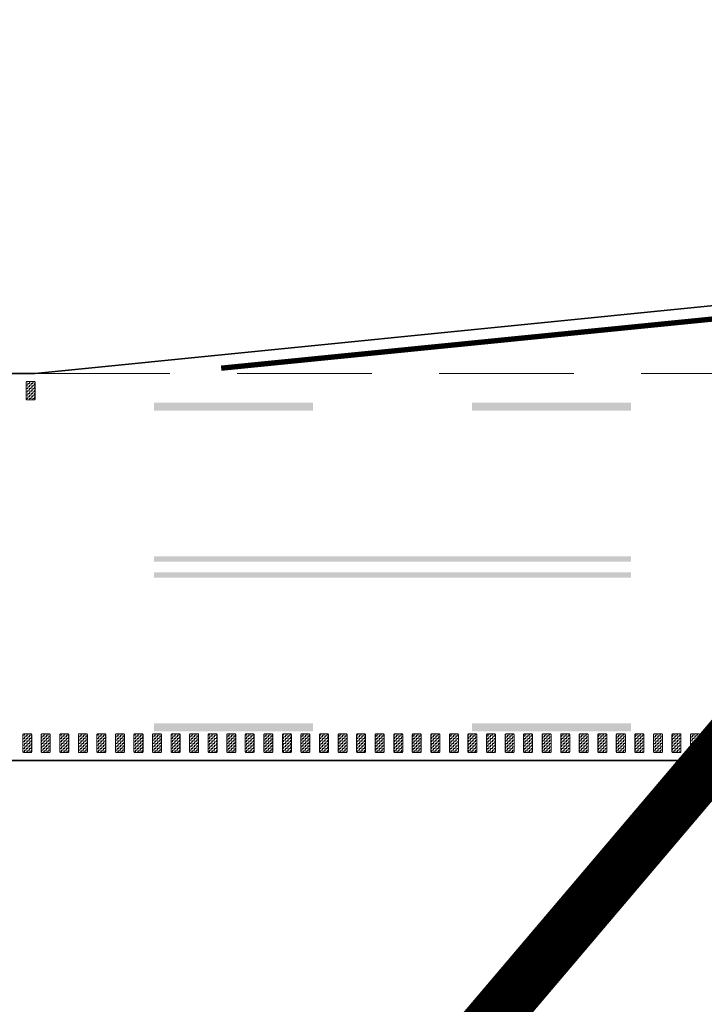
# Model space of a CAD drawing. Header units: metres. Extents: x -699 to 2316, y -1199 to 781.
# Tile 521 of 593: x 1131 to 1144, y -267 to -248. Entities that reach past the tile are written whole.
import ezdxf

# ---------------------------------------------------------------- set-up
doc = ezdxf.new("R2010")
doc.units = ezdxf.units.M
for name, pattern in [('HIDDENX2', [19.05, 12.7, -6.35]), ('VW-3-3_STREEP', [6, 3, -3]), ('VW-9-3_STREEP', [12, 9, -3])]:
    doc.linetypes.add(name, pattern=pattern)
for name, color, linetype, lineweight in [('N-WA-VW-MARKERING_DYNAMISCH-G', 7, 'Continuous', 35), ('N-WE-VH-KANTVERHARDING-G', 210, 'Continuous', 35), ('N-WE-VW-MARKERING_LANGS_STREEP_33-G', 7, 'VW-3-3_STREEP', 13), ('N-WE-VW-MARKERING_LANGS_STREEP_93-G', 7, 'VW-9-3_STREEP', 13), ('N-WE-VW-MARKERING_LANGS_STREEP_DOORGETROKKEN-G', 7, 'Continuous', 13)]:
    doc.layers.add(name, color=color, linetype=linetype, lineweight=lineweight)
doc.layers.add('X-XX-AL-TEKENBLAD_VIEWPORT-G', color=7, linetype='Continuous', lineweight=18, plot=False)
pattern_1 = [(180, (362.03036, 0), (-0.03175, -0.03175), [0.03175, -0.03175]), (270, (361.99861, 0), (0.03175, -0.03175), [0.03175, -0.03175])]

msp = doc.modelspace()

# ---------------------------------------------------------------- hatches: boundary and pattern name
at = {"layer": 'N-WA-VW-MARKERING_DYNAMISCH-G', "lineweight": 9}
h = msp.add_hatch(dxfattribs=at)
h.set_pattern_fill('ZIGZAG', color=8, scale=0.01, angle=180, style=0)
h.set_pattern_definition(pattern_1)
edge = h.paths.add_edge_path()
edge.add_line((1131.4491, -255.2327), (1131.5791, -255.2327))
edge.add_arc((1131.5791, -255.2127), 0.02, 270, 360)
edge.add_line((1131.5991, -255.2127), (1131.5991, -254.9027))
edge.add_arc((1131.5791, -254.9027), 0.02, 0, 90)
edge.add_line((1131.5791, -254.8827), (1131.4491, -254.8827))
edge.add_arc((1131.4491, -254.9027), 0.02, 90, 180)
edge.add_line((1131.4291, -254.9027), (1131.4291, -255.2127))
edge.add_arc((1131.4491, -255.2127), 0.02, 180, 270)
h = msp.add_hatch(dxfattribs=at)
h.set_pattern_fill('ZIGZAG', color=8, scale=0.01, angle=180, style=0)
h.set_pattern_definition(pattern_1)
edge = h.paths.add_edge_path()
edge.add_line((1131.3821, -261.5327), (1131.5121, -261.5327))
edge.add_arc((1131.5121, -261.5527), 0.02, 0, 90, ccw=False)
edge.add_line((1131.5321, -261.5527), (1131.5321, -261.8627))
edge.add_arc((1131.5121, -261.8627), 0.02, 270, 360, ccw=False)
edge.add_line((1131.5121, -261.8827), (1131.3821, -261.8827))
edge.add_arc((1131.3821, -261.8627), 0.02, 180, 270, ccw=False)
edge.add_line((1131.3621, -261.8627), (1131.3621, -261.5527))
edge.add_arc((1131.3821, -261.5527), 0.02, 90, 180, ccw=False)
h = msp.add_hatch(dxfattribs=at)
h.set_pattern_fill('ZIGZAG', color=8, scale=0.01, angle=180, style=0)
h.set_pattern_definition(pattern_1)
edge = h.paths.add_edge_path()
edge.add_line((1131.7321, -261.5327), (1131.8621, -261.5327))
edge.add_arc((1131.8621, -261.5527), 0.02, 0, 90, ccw=False)
edge.add_line((1131.8821, -261.5527), (1131.8821, -261.8627))
edge.add_arc((1131.8621, -261.8627), 0.02, 270, 360, ccw=False)
edge.add_line((1131.8621, -261.8827), (1131.7321, -261.8827))
edge.add_arc((1131.7321, -261.8627), 0.02, 180, 270, ccw=False)
edge.add_line((1131.7121, -261.8627), (1131.7121, -261.5527))
edge.add_arc((1131.7321, -261.5527), 0.02, 90, 180, ccw=False)
h = msp.add_hatch(dxfattribs=at)
h.set_pattern_fill('ZIGZAG', color=8, scale=0.01, angle=180, style=0)
h.set_pattern_definition(pattern_1)
edge = h.paths.add_edge_path()
edge.add_line((1132.0821, -261.5327), (1132.2121, -261.5327))
edge.add_arc((1132.2121, -261.5527), 0.02, 0, 90, ccw=False)
edge.add_line((1132.2321, -261.5527), (1132.2321, -261.8627))
edge.add_arc((1132.2121, -261.8627), 0.02, 270, 360, ccw=False)
edge.add_line((1132.2121, -261.8827), (1132.0821, -261.8827))
edge.add_arc((1132.0821, -261.8627), 0.02, 180, 270, ccw=False)
edge.add_line((1132.0621, -261.8627), (1132.0621, -261.5527))
edge.add_arc((1132.0821, -261.5527), 0.02, 90, 180, ccw=False)
h = msp.add_hatch(dxfattribs=at)
h.set_pattern_fill('ZIGZAG', color=8, scale=0.01, angle=180, style=0)
h.set_pattern_definition(pattern_1)
edge = h.paths.add_edge_path()
edge.add_line((1132.4321, -261.5327), (1132.5621, -261.5327))
edge.add_arc((1132.5621, -261.5527), 0.02, 0, 90, ccw=False)
edge.add_line((1132.5821, -261.5527), (1132.5821, -261.8627))
edge.add_arc((1132.5621, -261.8627), 0.02, 270, 360, ccw=False)
edge.add_line((1132.5621, -261.8827), (1132.4321, -261.8827))
edge.add_arc((1132.4321, -261.8627), 0.02, 180, 270, ccw=False)
edge.add_line((1132.4121, -261.8627), (1132.4121, -261.5527))
edge.add_arc((1132.4321, -261.5527), 0.02, 90, 180, ccw=False)
h = msp.add_hatch(dxfattribs=at)
h.set_pattern_fill('ZIGZAG', color=8, scale=0.01, angle=180, style=0)
h.set_pattern_definition(pattern_1)
edge = h.paths.add_edge_path()
edge.add_line((1132.7821, -261.5327), (1132.9121, -261.5327))
edge.add_arc((1132.9121, -261.5527), 0.02, 0, 90, ccw=False)
edge.add_line((1132.9321, -261.5527), (1132.9321, -261.8627))
edge.add_arc((1132.9121, -261.8627), 0.02, 270, 360, ccw=False)
edge.add_line((1132.9121, -261.8827), (1132.7821, -261.8827))
edge.add_arc((1132.7821, -261.8627), 0.02, 180, 270, ccw=False)
edge.add_line((1132.7621, -261.8627), (1132.7621, -261.5527))
edge.add_arc((1132.7821, -261.5527), 0.02, 90, 180, ccw=False)
h = msp.add_hatch(dxfattribs=at)
h.set_pattern_fill('ZIGZAG', color=8, scale=0.01, angle=180, style=0)
h.set_pattern_definition(pattern_1)
edge = h.paths.add_edge_path()
edge.add_line((1133.1321, -261.5327), (1133.2621, -261.5327))
edge.add_arc((1133.2621, -261.5527), 0.02, 0, 90, ccw=False)
edge.add_line((1133.2821, -261.5527), (1133.2821, -261.8627))
edge.add_arc((1133.2621, -261.8627), 0.02, 270, 360, ccw=False)
edge.add_line((1133.2621, -261.8827), (1133.1321, -261.8827))
edge.add_arc((1133.1321, -261.8627), 0.02, 180, 270, ccw=False)
edge.add_line((1133.1121, -261.8627), (1133.1121, -261.5527))
edge.add_arc((1133.1321, -261.5527), 0.02, 90, 180, ccw=False)
h = msp.add_hatch(dxfattribs=at)
h.set_pattern_fill('ZIGZAG', color=8, scale=0.01, angle=180, style=0)
h.set_pattern_definition(pattern_1)
edge = h.paths.add_edge_path()
edge.add_line((1133.4821, -261.5327), (1133.6121, -261.5327))
edge.add_arc((1133.6121, -261.5527), 0.02, 0, 90, ccw=False)
edge.add_line((1133.6321, -261.5527), (1133.6321, -261.8627))
edge.add_arc((1133.6121, -261.8627), 0.02, 270, 360, ccw=False)
edge.add_line((1133.6121, -261.8827), (1133.4821, -261.8827))
edge.add_arc((1133.4821, -261.8627), 0.02, 180, 270, ccw=False)
edge.add_line((1133.4621, -261.8627), (1133.4621, -261.5527))
edge.add_arc((1133.4821, -261.5527), 0.02, 90, 180, ccw=False)
h = msp.add_hatch(dxfattribs=at)
h.set_pattern_fill('ZIGZAG', color=8, scale=0.01, angle=180, style=0)
h.set_pattern_definition(pattern_1)
edge = h.paths.add_edge_path()
edge.add_line((1133.8321, -261.5327), (1133.9621, -261.5327))
edge.add_arc((1133.9621, -261.5527), 0.02, 0, 90, ccw=False)
edge.add_line((1133.9821, -261.5527), (1133.9821, -261.8627))
edge.add_arc((1133.9621, -261.8627), 0.02, 270, 360, ccw=False)
edge.add_line((1133.9621, -261.8827), (1133.8321, -261.8827))
edge.add_arc((1133.8321, -261.8627), 0.02, 180, 270, ccw=False)
edge.add_line((1133.8121, -261.8627), (1133.8121, -261.5527))
edge.add_arc((1133.8321, -261.5527), 0.02, 90, 180, ccw=False)
h = msp.add_hatch(dxfattribs=at)
h.set_pattern_fill('ZIGZAG', color=8, scale=0.01, angle=180, style=0)
h.set_pattern_definition(pattern_1)
edge = h.paths.add_edge_path()
edge.add_line((1134.1821, -261.5327), (1134.3121, -261.5327))
edge.add_arc((1134.3121, -261.5527), 0.02, 0, 90, ccw=False)
edge.add_line((1134.3321, -261.5527), (1134.3321, -261.8627))
edge.add_arc((1134.3121, -261.8627), 0.02, 270, 360, ccw=False)
edge.add_line((1134.3121, -261.8827), (1134.1821, -261.8827))
edge.add_arc((1134.1821, -261.8627), 0.02, 180, 270, ccw=False)
edge.add_line((1134.1621, -261.8627), (1134.1621, -261.5527))
edge.add_arc((1134.1821, -261.5527), 0.02, 90, 180, ccw=False)
h = msp.add_hatch(dxfattribs=at)
h.set_pattern_fill('ZIGZAG', color=8, scale=0.01, angle=180, style=0)
h.set_pattern_definition(pattern_1)
edge = h.paths.add_edge_path()
edge.add_line((1134.5321, -261.5327), (1134.6621, -261.5327))
edge.add_arc((1134.6621, -261.5527), 0.02, 0, 90, ccw=False)
edge.add_line((1134.6821, -261.5527), (1134.6821, -261.8627))
edge.add_arc((1134.6621, -261.8627), 0.02, 270, 360, ccw=False)
edge.add_line((1134.6621, -261.8827), (1134.5321, -261.8827))
edge.add_arc((1134.5321, -261.8627), 0.02, 180, 270, ccw=False)
edge.add_line((1134.5121, -261.8627), (1134.5121, -261.5527))
edge.add_arc((1134.5321, -261.5527), 0.02, 90, 180, ccw=False)
h = msp.add_hatch(dxfattribs=at)
h.set_pattern_fill('ZIGZAG', color=8, scale=0.01, angle=180, style=0)
h.set_pattern_definition(pattern_1)
edge = h.paths.add_edge_path()
edge.add_line((1134.8821, -261.5327), (1135.0121, -261.5327))
edge.add_arc((1135.0121, -261.5527), 0.02, 0, 90, ccw=False)
edge.add_line((1135.0321, -261.5527), (1135.0321, -261.8627))
edge.add_arc((1135.0121, -261.8627), 0.02, 270, 360, ccw=False)
edge.add_line((1135.0121, -261.8827), (1134.8821, -261.8827))
edge.add_arc((1134.8821, -261.8627), 0.02, 180, 270, ccw=False)
edge.add_line((1134.8621, -261.8627), (1134.8621, -261.5527))
edge.add_arc((1134.8821, -261.5527), 0.02, 90, 180, ccw=False)
h = msp.add_hatch(dxfattribs=at)
h.set_pattern_fill('ZIGZAG', color=8, scale=0.01, angle=180, style=0)
h.set_pattern_definition(pattern_1)
edge = h.paths.add_edge_path()
edge.add_line((1135.2321, -261.5327), (1135.3621, -261.5327))
edge.add_arc((1135.3621, -261.5527), 0.02, 0, 90, ccw=False)
edge.add_line((1135.3821, -261.5527), (1135.3821, -261.8627))
edge.add_arc((1135.3621, -261.8627), 0.02, 270, 360, ccw=False)
edge.add_line((1135.3621, -261.8827), (1135.2321, -261.8827))
edge.add_arc((1135.2321, -261.8627), 0.02, 180, 270, ccw=False)
edge.add_line((1135.2121, -261.8627), (1135.2121, -261.5527))
edge.add_arc((1135.2321, -261.5527), 0.02, 90, 180, ccw=False)
h = msp.add_hatch(dxfattribs=at)
h.set_pattern_fill('ZIGZAG', color=8, scale=0.01, angle=180, style=0)
h.set_pattern_definition(pattern_1)
edge = h.paths.add_edge_path()
edge.add_line((1135.5821, -261.5327), (1135.7121, -261.5327))
edge.add_arc((1135.7121, -261.5527), 0.02, 0, 90, ccw=False)
edge.add_line((1135.7321, -261.5527), (1135.7321, -261.8627))
edge.add_arc((1135.7121, -261.8627), 0.02, 270, 360, ccw=False)
edge.add_line((1135.7121, -261.8827), (1135.5821, -261.8827))
edge.add_arc((1135.5821, -261.8627), 0.02, 180, 270, ccw=False)
edge.add_line((1135.5621, -261.8627), (1135.5621, -261.5527))
edge.add_arc((1135.5821, -261.5527), 0.02, 90, 180, ccw=False)
h = msp.add_hatch(dxfattribs=at)
h.set_pattern_fill('ZIGZAG', color=8, scale=0.01, angle=180, style=0)
h.set_pattern_definition(pattern_1)
edge = h.paths.add_edge_path()
edge.add_line((1135.9321, -261.5327), (1136.0621, -261.5327))
edge.add_arc((1136.0621, -261.5527), 0.02, 0, 90, ccw=False)
edge.add_line((1136.0821, -261.5527), (1136.0821, -261.8627))
edge.add_arc((1136.0621, -261.8627), 0.02, 270, 360, ccw=False)
edge.add_line((1136.0621, -261.8827), (1135.9321, -261.8827))
edge.add_arc((1135.9321, -261.8627), 0.02, 180, 270, ccw=False)
edge.add_line((1135.9121, -261.8627), (1135.9121, -261.5527))
edge.add_arc((1135.9321, -261.5527), 0.02, 90, 180, ccw=False)
h = msp.add_hatch(dxfattribs=at)
h.set_pattern_fill('ZIGZAG', color=8, scale=0.01, angle=180, style=0)
h.set_pattern_definition(pattern_1)
edge = h.paths.add_edge_path()
edge.add_line((1136.2821, -261.5327), (1136.4121, -261.5327))
edge.add_arc((1136.4121, -261.5527), 0.02, 0, 90, ccw=False)
edge.add_line((1136.4321, -261.5527), (1136.4321, -261.8627))
edge.add_arc((1136.4121, -261.8627), 0.02, 270, 360, ccw=False)
edge.add_line((1136.4121, -261.8827), (1136.2821, -261.8827))
edge.add_arc((1136.2821, -261.8627), 0.02, 180, 270, ccw=False)
edge.add_line((1136.2621, -261.8627), (1136.2621, -261.5527))
edge.add_arc((1136.2821, -261.5527), 0.02, 90, 180, ccw=False)
h = msp.add_hatch(dxfattribs=at)
h.set_pattern_fill('ZIGZAG', color=8, scale=0.01, angle=180, style=0)
h.set_pattern_definition(pattern_1)
edge = h.paths.add_edge_path()
edge.add_line((1136.6321, -261.5327), (1136.7621, -261.5327))
edge.add_arc((1136.7621, -261.5527), 0.02, 0, 90, ccw=False)
edge.add_line((1136.7821, -261.5527), (1136.7821, -261.8627))
edge.add_arc((1136.7621, -261.8627), 0.02, 270, 360, ccw=False)
edge.add_line((1136.7621, -261.8827), (1136.6321, -261.8827))
edge.add_arc((1136.6321, -261.8627), 0.02, 180, 270, ccw=False)
edge.add_line((1136.6121, -261.8627), (1136.6121, -261.5527))
edge.add_arc((1136.6321, -261.5527), 0.02, 90, 180, ccw=False)
h = msp.add_hatch(dxfattribs=at)
h.set_pattern_fill('ZIGZAG', color=8, scale=0.01, angle=180, style=0)
h.set_pattern_definition(pattern_1)
edge = h.paths.add_edge_path()
edge.add_line((1136.9821, -261.5327), (1137.1121, -261.5327))
edge.add_arc((1137.1121, -261.5527), 0.02, 0, 90, ccw=False)
edge.add_line((1137.1321, -261.5527), (1137.1321, -261.8627))
edge.add_arc((1137.1121, -261.8627), 0.02, 270, 360, ccw=False)
edge.add_line((1137.1121, -261.8827), (1136.9821, -261.8827))
edge.add_arc((1136.9821, -261.8627), 0.02, 180, 270, ccw=False)
edge.add_line((1136.9621, -261.8627), (1136.9621, -261.5527))
edge.add_arc((1136.9821, -261.5527), 0.02, 90, 180, ccw=False)
h = msp.add_hatch(dxfattribs=at)
h.set_pattern_fill('ZIGZAG', color=8, scale=0.01, angle=180, style=0)
h.set_pattern_definition(pattern_1)
edge = h.paths.add_edge_path()
edge.add_line((1137.3321, -261.5327), (1137.4621, -261.5327))
edge.add_arc((1137.4621, -261.5527), 0.02, 0, 90, ccw=False)
edge.add_line((1137.4821, -261.5527), (1137.4821, -261.8627))
edge.add_arc((1137.4621, -261.8627), 0.02, 270, 360, ccw=False)
edge.add_line((1137.4621, -261.8827), (1137.3321, -261.8827))
edge.add_arc((1137.3321, -261.8627), 0.02, 180, 270, ccw=False)
edge.add_line((1137.3121, -261.8627), (1137.3121, -261.5527))
edge.add_arc((1137.3321, -261.5527), 0.02, 90, 180, ccw=False)
h = msp.add_hatch(dxfattribs=at)
h.set_pattern_fill('ZIGZAG', color=8, scale=0.01, angle=180, style=0)
h.set_pattern_definition(pattern_1)
edge = h.paths.add_edge_path()
edge.add_line((1137.6821, -261.5327), (1137.8121, -261.5327))
edge.add_arc((1137.8121, -261.5527), 0.02, 0, 90, ccw=False)
edge.add_line((1137.8321, -261.5527), (1137.8321, -261.8627))
edge.add_arc((1137.8121, -261.8627), 0.02, 270, 360, ccw=False)
edge.add_line((1137.8121, -261.8827), (1137.6821, -261.8827))
edge.add_arc((1137.6821, -261.8627), 0.02, 180, 270, ccw=False)
edge.add_line((1137.6621, -261.8627), (1137.6621, -261.5527))
edge.add_arc((1137.6821, -261.5527), 0.02, 90, 180, ccw=False)
h = msp.add_hatch(dxfattribs=at)
h.set_pattern_fill('ZIGZAG', color=8, scale=0.01, angle=180, style=0)
h.set_pattern_definition(pattern_1)
edge = h.paths.add_edge_path()
edge.add_line((1138.0321, -261.5327), (1138.1621, -261.5327))
edge.add_arc((1138.1621, -261.5527), 0.02, 0, 90, ccw=False)
edge.add_line((1138.1821, -261.5527), (1138.1821, -261.8627))
edge.add_arc((1138.1621, -261.8627), 0.02, 270, 360, ccw=False)
edge.add_line((1138.1621, -261.8827), (1138.0321, -261.8827))
edge.add_arc((1138.0321, -261.8627), 0.02, 180, 270, ccw=False)
edge.add_line((1138.0121, -261.8627), (1138.0121, -261.5527))
edge.add_arc((1138.0321, -261.5527), 0.02, 90, 180, ccw=False)
h = msp.add_hatch(dxfattribs=at)
h.set_pattern_fill('ZIGZAG', color=8, scale=0.01, angle=180, style=0)
h.set_pattern_definition(pattern_1)
edge = h.paths.add_edge_path()
edge.add_line((1138.3821, -261.5327), (1138.5121, -261.5327))
edge.add_arc((1138.5121, -261.5527), 0.02, 0, 90, ccw=False)
edge.add_line((1138.5321, -261.5527), (1138.5321, -261.8627))
edge.add_arc((1138.5121, -261.8627), 0.02, 270, 360, ccw=False)
edge.add_line((1138.5121, -261.8827), (1138.3821, -261.8827))
edge.add_arc((1138.3821, -261.8627), 0.02, 180, 270, ccw=False)
edge.add_line((1138.3621, -261.8627), (1138.3621, -261.5527))
edge.add_arc((1138.3821, -261.5527), 0.02, 90, 180, ccw=False)
h = msp.add_hatch(dxfattribs=at)
h.set_pattern_fill('ZIGZAG', color=8, scale=0.01, angle=180, style=0)
h.set_pattern_definition(pattern_1)
edge = h.paths.add_edge_path()
edge.add_line((1138.7321, -261.5327), (1138.8621, -261.5327))
edge.add_arc((1138.8621, -261.5527), 0.02, 0, 90, ccw=False)
edge.add_line((1138.8821, -261.5527), (1138.8821, -261.8627))
edge.add_arc((1138.8621, -261.8627), 0.02, 270, 360, ccw=False)
edge.add_line((1138.8621, -261.8827), (1138.7321, -261.8827))
edge.add_arc((1138.7321, -261.8627), 0.02, 180, 270, ccw=False)
edge.add_line((1138.7121, -261.8627), (1138.7121, -261.5527))
edge.add_arc((1138.7321, -261.5527), 0.02, 90, 180, ccw=False)
h = msp.add_hatch(dxfattribs=at)
h.set_pattern_fill('ZIGZAG', color=8, scale=0.01, angle=180, style=0)
h.set_pattern_definition(pattern_1)
edge = h.paths.add_edge_path()
edge.add_line((1139.0821, -261.5327), (1139.2121, -261.5327))
edge.add_arc((1139.2121, -261.5527), 0.02, 0, 90, ccw=False)
edge.add_line((1139.2321, -261.5527), (1139.2321, -261.8627))
edge.add_arc((1139.2121, -261.8627), 0.02, 270, 360, ccw=False)
edge.add_line((1139.2121, -261.8827), (1139.0821, -261.8827))
edge.add_arc((1139.0821, -261.8627), 0.02, 180, 270, ccw=False)
edge.add_line((1139.0621, -261.8627), (1139.0621, -261.5527))
edge.add_arc((1139.0821, -261.5527), 0.02, 90, 180, ccw=False)
h = msp.add_hatch(dxfattribs=at)
h.set_pattern_fill('ZIGZAG', color=8, scale=0.01, angle=180, style=0)
h.set_pattern_definition(pattern_1)
edge = h.paths.add_edge_path()
edge.add_line((1139.4321, -261.5327), (1139.5621, -261.5327))
edge.add_arc((1139.5621, -261.5527), 0.02, 0, 90, ccw=False)
edge.add_line((1139.5821, -261.5527), (1139.5821, -261.8627))
edge.add_arc((1139.5621, -261.8627), 0.02, 270, 360, ccw=False)
edge.add_line((1139.5621, -261.8827), (1139.4321, -261.8827))
edge.add_arc((1139.4321, -261.8627), 0.02, 180, 270, ccw=False)
edge.add_line((1139.4121, -261.8627), (1139.4121, -261.5527))
edge.add_arc((1139.4321, -261.5527), 0.02, 90, 180, ccw=False)
h = msp.add_hatch(dxfattribs=at)
h.set_pattern_fill('ZIGZAG', color=8, scale=0.01, angle=180, style=0)
h.set_pattern_definition(pattern_1)
edge = h.paths.add_edge_path()
edge.add_line((1139.7821, -261.5327), (1139.9121, -261.5327))
edge.add_arc((1139.9121, -261.5527), 0.02, 0, 90, ccw=False)
edge.add_line((1139.9321, -261.5527), (1139.9321, -261.8627))
edge.add_arc((1139.9121, -261.8627), 0.02, 270, 360, ccw=False)
edge.add_line((1139.9121, -261.8827), (1139.7821, -261.8827))
edge.add_arc((1139.7821, -261.8627), 0.02, 180, 270, ccw=False)
edge.add_line((1139.7621, -261.8627), (1139.7621, -261.5527))
edge.add_arc((1139.7821, -261.5527), 0.02, 90, 180, ccw=False)
h = msp.add_hatch(dxfattribs=at)
h.set_pattern_fill('ZIGZAG', color=8, scale=0.01, angle=180, style=0)
h.set_pattern_definition(pattern_1)
edge = h.paths.add_edge_path()
edge.add_line((1140.1321, -261.5327), (1140.2621, -261.5327))
edge.add_arc((1140.2621, -261.5527), 0.02, 0, 90, ccw=False)
edge.add_line((1140.2821, -261.5527), (1140.2821, -261.8627))
edge.add_arc((1140.2621, -261.8627), 0.02, 270, 360, ccw=False)
edge.add_line((1140.2621, -261.8827), (1140.1321, -261.8827))
edge.add_arc((1140.1321, -261.8627), 0.02, 180, 270, ccw=False)
edge.add_line((1140.1121, -261.8627), (1140.1121, -261.5527))
edge.add_arc((1140.1321, -261.5527), 0.02, 90, 180, ccw=False)
h = msp.add_hatch(dxfattribs=at)
h.set_pattern_fill('ZIGZAG', color=8, scale=0.01, angle=180, style=0)
h.set_pattern_definition(pattern_1)
edge = h.paths.add_edge_path()
edge.add_line((1140.4821, -261.5327), (1140.6121, -261.5327))
edge.add_arc((1140.6121, -261.5527), 0.02, 0, 90, ccw=False)
edge.add_line((1140.6321, -261.5527), (1140.6321, -261.8627))
edge.add_arc((1140.6121, -261.8627), 0.02, 270, 360, ccw=False)
edge.add_line((1140.6121, -261.8827), (1140.4821, -261.8827))
edge.add_arc((1140.4821, -261.8627), 0.02, 180, 270, ccw=False)
edge.add_line((1140.4621, -261.8627), (1140.4621, -261.5527))
edge.add_arc((1140.4821, -261.5527), 0.02, 90, 180, ccw=False)
h = msp.add_hatch(dxfattribs=at)
h.set_pattern_fill('ZIGZAG', color=8, scale=0.01, angle=180, style=0)
h.set_pattern_definition(pattern_1)
edge = h.paths.add_edge_path()
edge.add_line((1140.8321, -261.5327), (1140.9621, -261.5327))
edge.add_arc((1140.9621, -261.5527), 0.02, 0, 90, ccw=False)
edge.add_line((1140.9821, -261.5527), (1140.9821, -261.8627))
edge.add_arc((1140.9621, -261.8627), 0.02, 270, 360, ccw=False)
edge.add_line((1140.9621, -261.8827), (1140.8321, -261.8827))
edge.add_arc((1140.8321, -261.8627), 0.02, 180, 270, ccw=False)
edge.add_line((1140.8121, -261.8627), (1140.8121, -261.5527))
edge.add_arc((1140.8321, -261.5527), 0.02, 90, 180, ccw=False)
h = msp.add_hatch(dxfattribs=at)
h.set_pattern_fill('ZIGZAG', color=8, scale=0.01, angle=180, style=0)
h.set_pattern_definition(pattern_1)
edge = h.paths.add_edge_path()
edge.add_line((1141.1821, -261.5327), (1141.3121, -261.5327))
edge.add_arc((1141.3121, -261.5527), 0.02, 0, 90, ccw=False)
edge.add_line((1141.3321, -261.5527), (1141.3321, -261.8627))
edge.add_arc((1141.3121, -261.8627), 0.02, 270, 360, ccw=False)
edge.add_line((1141.3121, -261.8827), (1141.1821, -261.8827))
edge.add_arc((1141.1821, -261.8627), 0.02, 180, 270, ccw=False)
edge.add_line((1141.1621, -261.8627), (1141.1621, -261.5527))
edge.add_arc((1141.1821, -261.5527), 0.02, 90, 180, ccw=False)
h = msp.add_hatch(dxfattribs=at)
h.set_pattern_fill('ZIGZAG', color=8, scale=0.01, angle=180, style=0)
h.set_pattern_definition(pattern_1)
edge = h.paths.add_edge_path()
edge.add_line((1141.5321, -261.5327), (1141.6621, -261.5327))
edge.add_arc((1141.6621, -261.5527), 0.02, 0, 90, ccw=False)
edge.add_line((1141.6821, -261.5527), (1141.6821, -261.8627))
edge.add_arc((1141.6621, -261.8627), 0.02, 270, 360, ccw=False)
edge.add_line((1141.6621, -261.8827), (1141.5321, -261.8827))
edge.add_arc((1141.5321, -261.8627), 0.02, 180, 270, ccw=False)
edge.add_line((1141.5121, -261.8627), (1141.5121, -261.5527))
edge.add_arc((1141.5321, -261.5527), 0.02, 90, 180, ccw=False)
h = msp.add_hatch(dxfattribs=at)
h.set_pattern_fill('ZIGZAG', color=8, scale=0.01, angle=180, style=0)
h.set_pattern_definition(pattern_1)
edge = h.paths.add_edge_path()
edge.add_line((1141.8821, -261.5327), (1142.0121, -261.5327))
edge.add_arc((1142.0121, -261.5527), 0.02, 0, 90, ccw=False)
edge.add_line((1142.0321, -261.5527), (1142.0321, -261.8627))
edge.add_arc((1142.0121, -261.8627), 0.02, 270, 360, ccw=False)
edge.add_line((1142.0121, -261.8827), (1141.8821, -261.8827))
edge.add_arc((1141.8821, -261.8627), 0.02, 180, 270, ccw=False)
edge.add_line((1141.8621, -261.8627), (1141.8621, -261.5527))
edge.add_arc((1141.8821, -261.5527), 0.02, 90, 180, ccw=False)
h = msp.add_hatch(dxfattribs=at)
h.set_pattern_fill('ZIGZAG', color=8, scale=0.01, angle=180, style=0)
h.set_pattern_definition(pattern_1)
edge = h.paths.add_edge_path()
edge.add_line((1142.2321, -261.5327), (1142.3621, -261.5327))
edge.add_arc((1142.3621, -261.5527), 0.02, 0, 90, ccw=False)
edge.add_line((1142.3821, -261.5527), (1142.3821, -261.8627))
edge.add_arc((1142.3621, -261.8627), 0.02, 270, 360, ccw=False)
edge.add_line((1142.3621, -261.8827), (1142.2321, -261.8827))
edge.add_arc((1142.2321, -261.8627), 0.02, 180, 270, ccw=False)
edge.add_line((1142.2121, -261.8627), (1142.2121, -261.5527))
edge.add_arc((1142.2321, -261.5527), 0.02, 90, 180, ccw=False)
h = msp.add_hatch(dxfattribs=at)
h.set_pattern_fill('ZIGZAG', color=8, scale=0.01, angle=180, style=0)
h.set_pattern_definition(pattern_1)
edge = h.paths.add_edge_path()
edge.add_line((1142.5821, -261.5327), (1142.7121, -261.5327))
edge.add_arc((1142.7121, -261.5527), 0.02, 0, 90, ccw=False)
edge.add_line((1142.7321, -261.5527), (1142.7321, -261.8627))
edge.add_arc((1142.7121, -261.8627), 0.02, 270, 360, ccw=False)
edge.add_line((1142.7121, -261.8827), (1142.5821, -261.8827))
edge.add_arc((1142.5821, -261.8627), 0.02, 180, 270, ccw=False)
edge.add_line((1142.5621, -261.8627), (1142.5621, -261.5527))
edge.add_arc((1142.5821, -261.5527), 0.02, 90, 180, ccw=False)
h = msp.add_hatch(dxfattribs=at)
h.set_pattern_fill('ZIGZAG', color=8, scale=0.01, angle=180, style=0)
h.set_pattern_definition(pattern_1)
edge = h.paths.add_edge_path()
edge.add_line((1142.9321, -261.5327), (1143.0621, -261.5327))
edge.add_arc((1143.0621, -261.5527), 0.02, 0, 90, ccw=False)
edge.add_line((1143.0821, -261.5527), (1143.0821, -261.8627))
edge.add_arc((1143.0621, -261.8627), 0.02, 270, 360, ccw=False)
edge.add_line((1143.0621, -261.8827), (1142.9321, -261.8827))
edge.add_arc((1142.9321, -261.8627), 0.02, 180, 270, ccw=False)
edge.add_line((1142.9121, -261.8627), (1142.9121, -261.5527))
edge.add_arc((1142.9321, -261.5527), 0.02, 90, 180, ccw=False)
h = msp.add_hatch(dxfattribs=at)
h.set_pattern_fill('ZIGZAG', color=8, scale=0.01, angle=180, style=0)
h.set_pattern_definition(pattern_1)
edge = h.paths.add_edge_path()
edge.add_line((1143.2821, -261.5327), (1143.4121, -261.5327))
edge.add_arc((1143.4121, -261.5527), 0.02, 0, 90, ccw=False)
edge.add_line((1143.4321, -261.5527), (1143.4321, -261.8627))
edge.add_arc((1143.4121, -261.8627), 0.02, 270, 360, ccw=False)
edge.add_line((1143.4121, -261.8827), (1143.2821, -261.8827))
edge.add_arc((1143.2821, -261.8627), 0.02, 180, 270, ccw=False)
edge.add_line((1143.2621, -261.8627), (1143.2621, -261.5527))
edge.add_arc((1143.2821, -261.5527), 0.02, 90, 180, ccw=False)
h = msp.add_hatch(dxfattribs=at)
h.set_pattern_fill('ZIGZAG', color=8, scale=0.01, angle=180, style=0)
h.set_pattern_definition(pattern_1)
edge = h.paths.add_edge_path()
edge.add_line((1143.6321, -261.5327), (1143.7621, -261.5327))
edge.add_arc((1143.7621, -261.5527), 0.02, 0, 90, ccw=False)
edge.add_line((1143.7821, -261.5527), (1143.7821, -261.8627))
edge.add_arc((1143.7621, -261.8627), 0.02, 270, 360, ccw=False)
edge.add_line((1143.7621, -261.8827), (1143.6321, -261.8827))
edge.add_arc((1143.6321, -261.8627), 0.02, 180, 270, ccw=False)
edge.add_line((1143.6121, -261.8627), (1143.6121, -261.5527))
edge.add_arc((1143.6321, -261.5527), 0.02, 90, 180, ccw=False)
h = msp.add_hatch(dxfattribs=at)
h.set_pattern_fill('ZIGZAG', color=8, scale=0.01, angle=180, style=0)
h.set_pattern_definition(pattern_1)
edge = h.paths.add_edge_path()
edge.add_line((1143.9821, -261.5327), (1144.1121, -261.5327))
edge.add_arc((1144.1121, -261.5527), 0.02, 0, 90, ccw=False)
edge.add_line((1144.1321, -261.5527), (1144.1321, -261.8627))
edge.add_arc((1144.1121, -261.8627), 0.02, 270, 360, ccw=False)
edge.add_line((1144.1121, -261.8827), (1143.9821, -261.8827))
edge.add_arc((1143.9821, -261.8627), 0.02, 180, 270, ccw=False)
edge.add_line((1143.9621, -261.8627), (1143.9621, -261.5527))
edge.add_arc((1143.9821, -261.5527), 0.02, 90, 180, ccw=False)

# ---------------------------------------------------------------- linework, layer by layer
at = {"layer": 'N-WA-VW-MARKERING_DYNAMISCH-G', "color": 8, "lineweight": 9}
for points in [[(1131.4491, -255.2327), (1131.5791, -255.2327, 0.4142136), (1131.5991, -255.2127), (1131.5991, -254.9027, 0.4142136), (1131.5791, -254.8827), (1131.4491, -254.8827, 0.4142136), (1131.4291, -254.9027), (1131.4291, -255.2127, 0.4142136)], [(1131.3821, -261.5327), (1131.5121, -261.5327, -0.4142136), (1131.5321, -261.5527), (1131.5321, -261.8627, -0.4142136), (1131.5121, -261.8827), (1131.3821, -261.8827, -0.4142136), (1131.3621, -261.8627), (1131.3621, -261.5527, -0.4142136)], [(1131.7321, -261.5327), (1131.8621, -261.5327, -0.4142136), (1131.8821, -261.5527), (1131.8821, -261.8627, -0.4142136), (1131.8621, -261.8827), (1131.7321, -261.8827, -0.4142136), (1131.7121, -261.8627), (1131.7121, -261.5527, -0.4142136)], [(1132.0821, -261.5327), (1132.2121, -261.5327, -0.4142136), (1132.2321, -261.5527), (1132.2321, -261.8627, -0.4142136), (1132.2121, -261.8827), (1132.0821, -261.8827, -0.4142136), (1132.0621, -261.8627), (1132.0621, -261.5527, -0.4142136)], [(1132.4321, -261.5327), (1132.5621, -261.5327, -0.4142136), (1132.5821, -261.5527), (1132.5821, -261.8627, -0.4142136), (1132.5621, -261.8827), (1132.4321, -261.8827, -0.4142136), (1132.4121, -261.8627), (1132.4121, -261.5527, -0.4142136)], [(1132.7821, -261.5327), (1132.9121, -261.5327, -0.4142136), (1132.9321, -261.5527), (1132.9321, -261.8627, -0.4142136), (1132.9121, -261.8827), (1132.7821, -261.8827, -0.4142136), (1132.7621, -261.8627), (1132.7621, -261.5527, -0.4142136)], [(1133.1321, -261.5327), (1133.2621, -261.5327, -0.4142136), (1133.2821, -261.5527), (1133.2821, -261.8627, -0.4142136), (1133.2621, -261.8827), (1133.1321, -261.8827, -0.4142136), (1133.1121, -261.8627), (1133.1121, -261.5527, -0.4142136)], [(1133.4821, -261.5327), (1133.6121, -261.5327, -0.4142136), (1133.6321, -261.5527), (1133.6321, -261.8627, -0.4142136), (1133.6121, -261.8827), (1133.4821, -261.8827, -0.4142136), (1133.4621, -261.8627), (1133.4621, -261.5527, -0.4142136)], [(1133.8321, -261.5327), (1133.9621, -261.5327, -0.4142136), (1133.9821, -261.5527), (1133.9821, -261.8627, -0.4142136), (1133.9621, -261.8827), (1133.8321, -261.8827, -0.4142136), (1133.8121, -261.8627), (1133.8121, -261.5527, -0.4142136)], [(1134.1821, -261.5327), (1134.3121, -261.5327, -0.4142136), (1134.3321, -261.5527), (1134.3321, -261.8627, -0.4142136), (1134.3121, -261.8827), (1134.1821, -261.8827, -0.4142136), (1134.1621, -261.8627), (1134.1621, -261.5527, -0.4142136)], [(1134.5321, -261.5327), (1134.6621, -261.5327, -0.4142136), (1134.6821, -261.5527), (1134.6821, -261.8627, -0.4142136), (1134.6621, -261.8827), (1134.5321, -261.8827, -0.4142136), (1134.5121, -261.8627), (1134.5121, -261.5527, -0.4142136)], [(1134.8821, -261.5327), (1135.0121, -261.5327, -0.4142136), (1135.0321, -261.5527), (1135.0321, -261.8627, -0.4142136), (1135.0121, -261.8827), (1134.8821, -261.8827, -0.4142136), (1134.8621, -261.8627), (1134.8621, -261.5527, -0.4142136)], [(1135.2321, -261.5327), (1135.3621, -261.5327, -0.4142136), (1135.3821, -261.5527), (1135.3821, -261.8627, -0.4142136), (1135.3621, -261.8827), (1135.2321, -261.8827, -0.4142136), (1135.2121, -261.8627), (1135.2121, -261.5527, -0.4142136)], [(1135.5821, -261.5327), (1135.7121, -261.5327, -0.4142136), (1135.7321, -261.5527), (1135.7321, -261.8627, -0.4142136), (1135.7121, -261.8827), (1135.5821, -261.8827, -0.4142136), (1135.5621, -261.8627), (1135.5621, -261.5527, -0.4142136)], [(1135.9321, -261.5327), (1136.0621, -261.5327, -0.4142136), (1136.0821, -261.5527), (1136.0821, -261.8627, -0.4142136), (1136.0621, -261.8827), (1135.9321, -261.8827, -0.4142136), (1135.9121, -261.8627), (1135.9121, -261.5527, -0.4142136)], [(1136.2821, -261.5327), (1136.4121, -261.5327, -0.4142136), (1136.4321, -261.5527), (1136.4321, -261.8627, -0.4142136), (1136.4121, -261.8827), (1136.2821, -261.8827, -0.4142136), (1136.2621, -261.8627), (1136.2621, -261.5527, -0.4142136)], [(1136.6321, -261.5327), (1136.7621, -261.5327, -0.4142136), (1136.7821, -261.5527), (1136.7821, -261.8627, -0.4142136), (1136.7621, -261.8827), (1136.6321, -261.8827, -0.4142136), (1136.6121, -261.8627), (1136.6121, -261.5527, -0.4142136)], [(1136.9821, -261.5327), (1137.1121, -261.5327, -0.4142136), (1137.1321, -261.5527), (1137.1321, -261.8627, -0.4142136), (1137.1121, -261.8827), (1136.9821, -261.8827, -0.4142136), (1136.9621, -261.8627), (1136.9621, -261.5527, -0.4142136)], [(1137.3321, -261.5327), (1137.4621, -261.5327, -0.4142136), (1137.4821, -261.5527), (1137.4821, -261.8627, -0.4142136), (1137.4621, -261.8827), (1137.3321, -261.8827, -0.4142136), (1137.3121, -261.8627), (1137.3121, -261.5527, -0.4142136)], [(1137.6821, -261.5327), (1137.8121, -261.5327, -0.4142136), (1137.8321, -261.5527), (1137.8321, -261.8627, -0.4142136), (1137.8121, -261.8827), (1137.6821, -261.8827, -0.4142136), (1137.6621, -261.8627), (1137.6621, -261.5527, -0.4142136)], [(1138.0321, -261.5327), (1138.1621, -261.5327, -0.4142136), (1138.1821, -261.5527), (1138.1821, -261.8627, -0.4142136), (1138.1621, -261.8827), (1138.0321, -261.8827, -0.4142136), (1138.0121, -261.8627), (1138.0121, -261.5527, -0.4142136)], [(1138.3821, -261.5327), (1138.5121, -261.5327, -0.4142136), (1138.5321, -261.5527), (1138.5321, -261.8627, -0.4142136), (1138.5121, -261.8827), (1138.3821, -261.8827, -0.4142136), (1138.3621, -261.8627), (1138.3621, -261.5527, -0.4142136)], [(1138.7321, -261.5327), (1138.8621, -261.5327, -0.4142136), (1138.8821, -261.5527), (1138.8821, -261.8627, -0.4142136), (1138.8621, -261.8827), (1138.7321, -261.8827, -0.4142136), (1138.7121, -261.8627), (1138.7121, -261.5527, -0.4142136)], [(1139.0821, -261.5327), (1139.2121, -261.5327, -0.4142136), (1139.2321, -261.5527), (1139.2321, -261.8627, -0.4142136), (1139.2121, -261.8827), (1139.0821, -261.8827, -0.4142136), (1139.0621, -261.8627), (1139.0621, -261.5527, -0.4142136)], [(1139.4321, -261.5327), (1139.5621, -261.5327, -0.4142136), (1139.5821, -261.5527), (1139.5821, -261.8627, -0.4142136), (1139.5621, -261.8827), (1139.4321, -261.8827, -0.4142136), (1139.4121, -261.8627), (1139.4121, -261.5527, -0.4142136)], [(1139.7821, -261.5327), (1139.9121, -261.5327, -0.4142136), (1139.9321, -261.5527), (1139.9321, -261.8627, -0.4142136), (1139.9121, -261.8827), (1139.7821, -261.8827, -0.4142136), (1139.7621, -261.8627), (1139.7621, -261.5527, -0.4142136)], [(1140.1321, -261.5327), (1140.2621, -261.5327, -0.4142136), (1140.2821, -261.5527), (1140.2821, -261.8627, -0.4142136), (1140.2621, -261.8827), (1140.1321, -261.8827, -0.4142136), (1140.1121, -261.8627), (1140.1121, -261.5527, -0.4142136)], [(1140.4821, -261.5327), (1140.6121, -261.5327, -0.4142136), (1140.6321, -261.5527), (1140.6321, -261.8627, -0.4142136), (1140.6121, -261.8827), (1140.4821, -261.8827, -0.4142136), (1140.4621, -261.8627), (1140.4621, -261.5527, -0.4142136)], [(1140.8321, -261.5327), (1140.9621, -261.5327, -0.4142136), (1140.9821, -261.5527), (1140.9821, -261.8627, -0.4142136), (1140.9621, -261.8827), (1140.8321, -261.8827, -0.4142136), (1140.8121, -261.8627), (1140.8121, -261.5527, -0.4142136)], [(1141.1821, -261.5327), (1141.3121, -261.5327, -0.4142136), (1141.3321, -261.5527), (1141.3321, -261.8627, -0.4142136), (1141.3121, -261.8827), (1141.1821, -261.8827, -0.4142136), (1141.1621, -261.8627), (1141.1621, -261.5527, -0.4142136)], [(1141.5321, -261.5327), (1141.6621, -261.5327, -0.4142136), (1141.6821, -261.5527), (1141.6821, -261.8627, -0.4142136), (1141.6621, -261.8827), (1141.5321, -261.8827, -0.4142136), (1141.5121, -261.8627), (1141.5121, -261.5527, -0.4142136)], [(1141.8821, -261.5327), (1142.0121, -261.5327, -0.4142136), (1142.0321, -261.5527), (1142.0321, -261.8627, -0.4142136), (1142.0121, -261.8827), (1141.8821, -261.8827, -0.4142136), (1141.8621, -261.8627), (1141.8621, -261.5527, -0.4142136)], [(1142.2321, -261.5327), (1142.3621, -261.5327, -0.4142136), (1142.3821, -261.5527), (1142.3821, -261.8627, -0.4142136), (1142.3621, -261.8827), (1142.2321, -261.8827, -0.4142136), (1142.2121, -261.8627), (1142.2121, -261.5527, -0.4142136)], [(1142.5821, -261.5327), (1142.7121, -261.5327, -0.4142136), (1142.7321, -261.5527), (1142.7321, -261.8627, -0.4142136), (1142.7121, -261.8827), (1142.5821, -261.8827, -0.4142136), (1142.5621, -261.8627), (1142.5621, -261.5527, -0.4142136)], [(1142.9321, -261.5327), (1143.0621, -261.5327, -0.4142136), (1143.0821, -261.5527), (1143.0821, -261.8627, -0.4142136), (1143.0621, -261.8827), (1142.9321, -261.8827, -0.4142136), (1142.9121, -261.8627), (1142.9121, -261.5527, -0.4142136)], [(1143.2821, -261.5327), (1143.4121, -261.5327, -0.4142136), (1143.4321, -261.5527), (1143.4321, -261.8627, -0.4142136), (1143.4121, -261.8827), (1143.2821, -261.8827, -0.4142136), (1143.2621, -261.8627), (1143.2621, -261.5527, -0.4142136)], [(1143.6321, -261.5327), (1143.7621, -261.5327, -0.4142136), (1143.7821, -261.5527), (1143.7821, -261.8627, -0.4142136), (1143.7621, -261.8827), (1143.6321, -261.8827, -0.4142136), (1143.6121, -261.8627), (1143.6121, -261.5527, -0.4142136)], [(1143.9821, -261.5327), (1144.1121, -261.5327, -0.4142136), (1144.1321, -261.5527), (1144.1321, -261.8627, -0.4142136), (1144.1121, -261.8827), (1143.9821, -261.8827, -0.4142136), (1143.9621, -261.8627), (1143.9621, -261.5527, -0.4142136)]]:
    msp.add_lwpolyline(points, format="xyb", close=True, dxfattribs=at)
at = {"layer": 'N-WE-VH-KANTVERHARDING-G'}
for p, q in [((1159.0991, -251.9827), (1131.5991, -254.7327)), ((1120.0994, -254.7327), (1131.5991, -254.7327)), ((1120.0994, -262.0327), (1215.2624, -262.0327))]:
    msp.add_line(p, q, dxfattribs=at)
at = {"layer": 'N-WE-VH-KANTVERHARDING-G', "color": 8, "linetype": 'HIDDENX2', "lineweight": 5, "ltscale": 0.2}
msp.add_line((1131.5991, -254.7327), (1205.0991, -254.7327), dxfattribs=at)
at = {"layer": 'N-WE-VW-MARKERING_LANGS_STREEP_33-G', "color": 253, "linetype": 'Continuous'}
for points in [[(1133.842, -255.2827), (1136.842, -255.2827), (1133.842, -255.4327), (1136.842, -255.4327)], [(1139.842, -255.2827), (1142.842, -255.2827), (1139.842, -255.4327), (1142.842, -255.4327)], [(1133.842, -261.4827), (1136.842, -261.4827), (1133.842, -261.3327), (1136.842, -261.3327)], [(1139.842, -261.4827), (1142.842, -261.4827), (1139.842, -261.3327), (1142.842, -261.3327)]]:
    msp.add_solid(points, dxfattribs=at)
at = {"layer": 'N-WE-VW-MARKERING_LANGS_STREEP_93-G', "color": 253, "linetype": 'Continuous'}
for points in [[(1133.842, -258.1827), (1142.842, -258.1827), (1133.842, -258.2827), (1142.842, -258.2827)], [(1133.842, -258.5827), (1142.842, -258.5827), (1133.842, -258.4827), (1142.842, -258.4827)]]:
    msp.add_solid(points, dxfattribs=at)
at = {"layer": 'N-WE-VW-MARKERING_LANGS_STREEP_DOORGETROKKEN-G', "color": 253, "const_width": 0.1}
msp.add_lwpolyline([(1161.0991, -252.2327), (1159.1116, -252.2327), (1135.1066, -254.6332)], dxfattribs=at)
at = {"layer": 'X-XX-AL-TEKENBLAD_VIEWPORT-G', "color": 3, "const_width": 1}
msp.add_lwpolyline([(1219.9582, -172.9742), (1113.6885, -298.1762)], dxfattribs=at)

doc.saveas('drawing.dxf')
